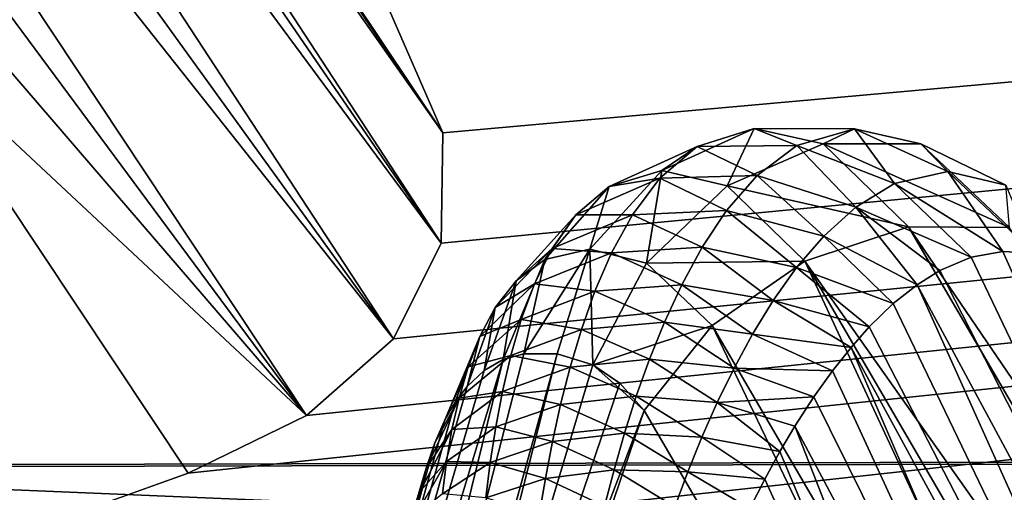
# Model space of a CAD drawing. Header units: metres. Extents: x -31 to 116, y -84 to 84.
# Tile 343 of 656: x 31.68 to 32.332, y -49.519 to -49.206. Entities that reach past the tile are written whole.
import ezdxf

# ---------------------------------------------------------------- set-up
doc = ezdxf.new("R2010")
doc.units = ezdxf.units.M
doc.layers.add('solid_80010000GA_11_1', color=7, linetype='CONTINUOUS')

msp = doc.modelspace()

# ---------------------------------------------------------------- linework, layer by layer
at = {"layer": 'solid_80010000GA_11_1'}
for points in [[(12.5, -47.021599, 35.020939), (103, -46.380795, 39.620941), (103, -49.348675, 35.856754)], [(12.5, -47.021606, -35.020927), (103, -49.354969, -35.848087), (103, -46.390305, -39.609806)], [(12.5, -49.54129, 31.355318), (12.5, -47.021599, 35.020939), (103, -49.348675, 35.856754)], [(12.5, -47.021606, -35.020927), (12.5, -49.541309, -31.355293), (103, -49.354969, -35.848087)], [(44.944008, -47.10405, -39.051689), (44.944008, -50.069504, -35.169174), (23.04767, -49.158199, -35.786476)], [(44.944008, -48.118439, 37.794731), (31.38238, -49.652382, 35.349068), (31.267597, -49.679985, 35.306778)], [(32.325771, -50.039059, 34.82835), (44.944008, -48.118439, 37.794731), (31.267597, -49.679985, 35.306778)], [(44.944008, -48.118439, 37.794731), (31.586876, -49.579365, 35.457298), (31.38238, -49.652382, 35.349068)], [(44.944008, -48.118439, 37.794731), (31.791391, -49.506344, 35.565544), (31.586876, -49.579365, 35.457298)], [(44.944008, -48.118439, 37.794731), (31.869747, -49.468063, 35.621082), (31.791391, -49.506344, 35.565544)], [(44.944008, -48.118439, 37.794731), (31.927389, -49.417217, 35.693306), (31.869747, -49.468063, 35.621082)], [(44.944008, -48.118439, 37.794731), (31.924753, -49.199703, 35.992462), (31.960062, -49.28075, 35.882458)], [(44.944008, -48.118439, 37.794731), (31.958944, -49.353828, 35.781845), (31.927389, -49.417217, 35.693306)], [(44.944008, -48.118439, 37.794731), (31.960062, -49.28075, 35.882458), (31.958944, -49.353828, 35.781845)], [(32.325771, -50.039059, 34.82835), (32.415798, -50.045216, 34.822254), (44.944008, -48.118439, 37.794731)], [(31.19401, -48.136379, 35.820175), (31.960062, -49.28075, 35.882458), (31.924753, -49.199703, 35.992462)], [(31.226589, -48.202442, 35.762184), (31.960062, -49.28075, 35.882458), (31.19401, -48.136379, 35.820175)], [(31.258785, -48.283421, 35.70681), (31.960062, -49.28075, 35.882458), (31.226589, -48.202442, 35.762184)], [(31.258785, -48.283421, 35.70681), (31.958944, -49.353828, 35.781845), (31.960062, -49.28075, 35.882458)], [(31.289972, -48.379093, 35.654537), (31.958944, -49.353828, 35.781845), (31.258785, -48.283421, 35.70681)], [(31.319866, -48.489777, 35.606277), (31.958944, -49.353828, 35.781845), (31.289972, -48.379093, 35.654537)], [(31.319866, -48.489777, 35.606277), (31.927389, -49.417217, 35.693306), (31.958944, -49.353828, 35.781845)], [(31.348207, -48.616051, 35.563194), (31.927389, -49.417217, 35.693306), (31.319866, -48.489777, 35.606277)], [(31.365988, -48.709217, 35.538059), (31.927389, -49.417217, 35.693306), (31.348207, -48.616051, 35.563194)], [(31.365988, -48.709217, 35.538059), (31.869747, -49.468063, 35.621082), (31.927389, -49.417217, 35.693306)], [(31.382309, -48.810272, 35.516022), (31.869747, -49.468063, 35.621082), (31.365988, -48.709217, 35.538059)], [(31.382309, -48.810272, 35.516022), (31.397158, -48.919014, 35.498199), (31.869747, -49.468063, 35.621082)], [(31.595261, -49.211948, 35.532467), (31.869747, -49.468063, 35.621082), (31.397158, -48.919014, 35.498199)], [(44.944008, -50.069504, -35.169174), (23.04767, -51.737694, -31.943884), (23.04767, -49.158199, -35.786476)], [(31.595261, -49.211948, 35.532467), (31.586876, -49.579365, 35.457298), (31.791391, -49.506344, 35.565544)], [(31.595261, -49.211948, 35.532467), (31.791391, -49.506344, 35.565544), (31.869747, -49.468063, 35.621082)], [(32.166519, -49.277843, 34.171825), (32.105152, -49.305809, 34.137268), (32.148487, -49.315884, 34.062523)], [(32.166519, -49.277843, 34.171825), (32.128593, -49.289894, 34.244652), (32.105152, -49.305809, 34.137268)], [(32.19466, -49.289253, 34.277267), (32.128593, -49.289894, 34.244652), (32.166519, -49.277843, 34.171825)], [(32.212208, -49.288143, 34.093796), (32.166519, -49.277843, 34.171825), (32.148487, -49.315884, 34.062523)], [(32.232906, -49.278084, 34.208363), (32.166519, -49.277843, 34.171825), (32.212208, -49.288143, 34.093796)], [(32.232906, -49.278084, 34.208363), (32.19466, -49.289253, 34.277267), (32.166519, -49.277843, 34.171825)], [(32.259525, -49.314407, 34.301537), (32.19466, -49.289253, 34.277267), (32.232906, -49.278084, 34.208363)], [(32.276913, -49.288006, 34.13406), (32.232906, -49.278084, 34.208363), (32.212208, -49.288143, 34.093796)], [(32.294781, -49.306488, 34.241634), (32.232906, -49.278084, 34.208363), (32.276913, -49.288006, 34.13406)], [(32.294781, -49.306488, 34.241634), (32.259525, -49.314407, 34.301537), (32.232906, -49.278084, 34.208363)], [(32.128593, -49.289894, 34.244652), (32.070297, -49.31625, 34.208111), (32.105152, -49.305809, 34.137268)], [(32.128593, -49.289894, 34.244652), (32.103935, -49.310772, 34.297108), (32.070297, -49.31625, 34.208111)], [(32.168461, -49.308994, 34.326912), (32.103935, -49.310772, 34.297108), (32.128593, -49.289894, 34.244652)], [(32.19466, -49.289253, 34.277267), (32.168461, -49.308994, 34.326912), (32.128593, -49.289894, 34.244652)], [(32.268818, -49.343163, 33.984329), (32.212208, -49.288143, 34.093796), (32.148487, -49.315884, 34.062523)], [(32.233727, -49.329987, 34.345768), (32.168461, -49.308994, 34.326912), (32.19466, -49.289253, 34.277267)], [(32.259525, -49.314407, 34.301537), (32.233727, -49.329987, 34.345768), (32.19466, -49.289253, 34.277267)], [(32.335606, -49.343605, 34.018051), (32.276913, -49.288006, 34.13406), (32.212208, -49.288143, 34.093796)], [(32.335606, -49.343605, 34.018051), (32.212208, -49.288143, 34.093796), (32.268818, -49.343163, 33.984329)], [(32.333202, -49.315479, 34.177471), (32.294781, -49.306488, 34.241634), (32.276913, -49.288006, 34.13406)], [(32.335606, -49.343605, 34.018051), (32.333202, -49.315479, 34.177471), (32.276913, -49.288006, 34.13406)], [(32.105152, -49.305809, 34.137268), (32.05761, -49.357956, 34.10965), (32.094997, -49.367191, 34.044781)], [(32.105152, -49.305809, 34.137268), (32.070297, -49.31625, 34.208111), (32.05761, -49.357956, 34.10965)], [(32.148487, -49.315884, 34.062523), (32.105152, -49.305809, 34.137268), (32.094997, -49.367191, 34.044781)], [(32.168461, -49.308994, 34.326912), (32.148151, -49.332214, 34.366898), (32.103935, -49.310772, 34.297108)], [(32.212498, -49.349178, 34.382339), (32.148151, -49.332214, 34.366898), (32.168461, -49.308994, 34.326912)], [(32.233727, -49.329987, 34.345768), (32.212498, -49.349178, 34.382339), (32.168461, -49.308994, 34.326912)], [(32.294781, -49.306488, 34.241634), (32.331242, -49.359356, 34.284412), (32.259525, -49.314407, 34.301537)], [(32.294781, -49.306488, 34.241634), (32.352024, -49.360466, 34.250431), (32.331242, -49.359356, 34.284412)], [(32.333202, -49.315479, 34.177471), (32.352024, -49.360466, 34.250431), (32.294781, -49.306488, 34.241634)], [(32.070297, -49.31625, 34.208111), (32.027676, -49.364738, 34.1726), (32.05761, -49.357956, 34.10965)], [(32.070297, -49.31625, 34.208111), (32.048302, -49.335098, 34.26012), (32.027676, -49.364738, 34.1726)], [(32.103935, -49.310772, 34.297108), (32.048302, -49.335098, 34.26012), (32.070297, -49.31625, 34.208111)], [(32.103935, -49.310772, 34.297108), (32.085747, -49.335041, 34.339264), (32.048302, -49.335098, 34.26012)], [(32.148151, -49.332214, 34.366898), (32.085747, -49.335041, 34.339264), (32.103935, -49.310772, 34.297108)], [(32.199924, -49.365776, 33.965843), (32.148487, -49.315884, 34.062523), (32.094997, -49.367191, 34.044781)], [(32.268818, -49.343163, 33.984329), (32.148487, -49.315884, 34.062523), (32.199924, -49.365776, 33.965843)], [(32.259525, -49.314407, 34.301537), (32.310326, -49.363235, 34.318409), (32.233727, -49.329987, 34.345768)], [(32.259525, -49.314407, 34.301537), (32.331242, -49.359356, 34.284412), (32.310326, -49.363235, 34.318409)], [(32.048302, -49.335098, 34.26012), (32.008591, -49.378887, 34.220623), (32.027676, -49.364738, 34.1726)], [(32.048302, -49.335098, 34.26012), (32.032566, -49.357338, 34.302662), (32.008591, -49.378887, 34.220623)], [(32.085747, -49.335041, 34.339264), (32.032566, -49.357338, 34.302662), (32.048302, -49.335098, 34.26012)], [(32.085747, -49.335041, 34.339264), (32.071835, -49.360329, 34.374138), (32.032566, -49.357338, 34.302662)], [(32.131863, -49.356636, 34.400051), (32.071835, -49.360329, 34.374138), (32.085747, -49.335041, 34.339264)], [(32.148151, -49.332214, 34.366898), (32.131863, -49.356636, 34.400051), (32.085747, -49.335041, 34.339264)], [(32.194557, -49.370087, 34.413361), (32.131863, -49.356636, 34.400051), (32.148151, -49.332214, 34.366898)], [(32.212498, -49.349178, 34.382339), (32.194557, -49.370087, 34.413361), (32.148151, -49.332214, 34.366898)], [(32.233727, -49.329987, 34.345768), (32.274399, -49.38155, 34.376858), (32.212498, -49.349178, 34.382339)], [(32.233727, -49.329987, 34.345768), (32.310326, -49.363235, 34.318409), (32.289536, -49.372082, 34.352261)], [(32.233727, -49.329987, 34.345768), (32.289536, -49.372082, 34.352261), (32.274399, -49.38155, 34.376858)], [(12.5, -49.54129, 31.355318), (103, -49.348675, 35.856754), (103, -52.012264, 31.870413)], [(32.212498, -49.349178, 34.382339), (32.258663, -49.393963, 34.402237), (32.194557, -49.370087, 34.413361)], [(32.268818, -49.343163, 33.984329), (32.199924, -49.365776, 33.965843), (32.673611, -50.036064, 32.976315)], [(32.212498, -49.349178, 34.382339), (32.274399, -49.38155, 34.376858), (32.258663, -49.393963, 34.402237)], [(32.268818, -49.343163, 33.984329), (32.673611, -50.036064, 32.976315), (32.74379, -50.040226, 33.001541)], [(32.335606, -49.343605, 34.018051), (32.268818, -49.343163, 33.984329), (32.74379, -50.040226, 33.001541)], [(12.5, -49.541309, -31.355293), (103, -52.015404, -31.86529), (103, -49.354969, -35.848087)], [(32.032566, -49.357338, 34.302662), (31.994799, -49.396496, 34.261364), (32.008591, -49.378887, 34.220623)], [(32.032566, -49.357338, 34.302662), (32.020916, -49.380772, 34.338406), (31.994799, -49.396496, 34.261364)], [(32.05761, -49.357956, 34.10965), (32.013721, -49.427162, 34.127235), (32.035809, -49.427338, 34.083565)], [(32.05761, -49.357956, 34.10965), (32.027676, -49.364738, 34.1726), (32.013721, -49.427162, 34.127235)], [(32.071835, -49.360329, 34.374138), (32.020916, -49.380772, 34.338406), (32.032566, -49.357338, 34.302662)], [(32.071835, -49.360329, 34.374138), (32.060841, -49.385784, 34.403835), (32.020916, -49.380772, 34.338406)], [(32.05761, -49.357956, 34.10965), (32.035809, -49.427338, 34.083565), (32.059536, -49.434544, 34.043144)], [(32.094997, -49.367191, 34.044781), (32.05761, -49.357956, 34.10965), (32.059536, -49.434544, 34.043144)], [(32.118393, -49.381416, 34.428329), (32.060841, -49.385784, 34.403835), (32.071835, -49.360329, 34.374138)], [(32.131863, -49.356636, 34.400051), (32.118393, -49.381416, 34.428329), (32.071835, -49.360329, 34.374138)], [(32.179043, -49.391891, 34.440315), (32.118393, -49.381416, 34.428329), (32.131863, -49.356636, 34.400051)], [(32.194557, -49.370087, 34.413361), (32.179043, -49.391891, 34.440315), (32.131863, -49.356636, 34.400051)], [(32.310326, -49.363235, 34.318409), (32.331242, -49.359356, 34.284412), (32.665913, -50.107933, 34.739613)], [(32.331242, -49.359356, 34.284412), (32.352024, -49.360466, 34.250431), (32.665913, -50.107933, 34.739613)], [(32.027676, -49.364738, 34.1726), (32.000111, -49.431007, 34.158012), (32.013721, -49.427162, 34.127235)], [(32.027676, -49.364738, 34.1726), (32.008591, -49.378887, 34.220623), (32.000111, -49.431007, 34.158012)], [(32.138596, -49.408375, 33.965267), (32.094997, -49.367191, 34.044781), (32.059536, -49.434544, 34.043144)], [(32.199924, -49.365776, 33.965843), (32.094997, -49.367191, 34.044781), (32.138596, -49.408375, 33.965267)], [(32.199924, -49.365776, 33.965843), (32.138596, -49.408375, 33.965267), (32.539341, -50.09515, 32.97303)], [(32.199924, -49.365776, 33.965843), (32.602127, -50.055309, 32.966377), (32.673611, -50.036064, 32.976315)], [(32.199924, -49.365776, 33.965843), (32.539341, -50.09515, 32.97303), (32.602127, -50.055309, 32.966377)], [(32.289536, -49.372082, 34.352261), (32.310326, -49.363235, 34.318409), (32.665913, -50.107933, 34.739613)], [(32.194557, -49.370087, 34.413361), (32.242744, -49.409355, 34.427845), (32.179043, -49.391891, 34.440315)], [(32.194557, -49.370087, 34.413361), (32.258663, -49.393963, 34.402237), (32.242744, -49.409355, 34.427845)], [(32.274399, -49.38155, 34.376858), (32.289536, -49.372082, 34.352261), (32.665913, -50.107933, 34.739613)], [(32.020916, -49.380772, 34.338406), (31.984554, -49.41576, 34.296684), (31.994799, -49.396496, 34.261364)], [(32.020916, -49.380772, 34.338406), (32.012043, -49.404564, 34.369244), (31.984554, -49.41576, 34.296684)], [(32.008591, -49.378887, 34.220623), (31.987522, -49.438221, 34.189915), (32.000111, -49.431007, 34.158012)], [(32.008591, -49.378887, 34.220623), (31.994799, -49.396496, 34.261364), (31.987522, -49.438221, 34.189915)], [(32.060841, -49.385784, 34.403835), (32.012043, -49.404564, 34.369244), (32.020916, -49.380772, 34.338406)], [(32.118393, -49.381416, 34.428329), (32.106949, -49.406193, 34.453087), (32.060841, -49.385784, 34.403835)], [(32.165348, -49.414177, 34.464241), (32.106949, -49.406193, 34.453087), (32.118393, -49.381416, 34.428329)], [(32.179043, -49.391891, 34.440315), (32.165348, -49.414177, 34.464241), (32.118393, -49.381416, 34.428329)], [(32.258663, -49.393963, 34.402237), (32.274399, -49.38155, 34.376858), (32.589027, -50.080315, 34.777058)], [(32.274399, -49.38155, 34.376858), (32.665913, -50.107933, 34.739613), (32.589027, -50.080315, 34.777058)], [(32.060841, -49.385784, 34.403835), (32.05188, -49.411072, 34.42981), (32.012043, -49.404564, 34.369244)], [(32.106949, -49.406193, 34.453087), (32.05188, -49.411072, 34.42981), (32.060841, -49.385784, 34.403835)], [(32.179043, -49.391891, 34.440315), (32.230618, -49.422962, 34.447224), (32.165348, -49.414177, 34.464241)], [(32.179043, -49.391891, 34.440315), (32.242744, -49.409355, 34.427845), (32.230618, -49.422962, 34.447224)], [(32.242744, -49.409355, 34.427845), (32.258663, -49.393963, 34.402237), (32.589027, -50.080315, 34.777058)], [(31.994799, -49.396496, 34.261364), (31.97611, -49.448788, 34.222736), (31.987522, -49.438221, 34.189915)], [(31.994799, -49.396496, 34.261364), (31.984554, -49.41576, 34.296684), (31.97611, -49.448788, 34.222736)], [(32.012043, -49.404564, 34.369244), (31.976788, -49.435902, 34.327957), (31.984554, -49.41576, 34.296684)], [(32.012043, -49.404564, 34.369244), (32.005096, -49.428375, 34.396507), (31.976788, -49.435902, 34.327957)], [(32.05188, -49.411072, 34.42981), (32.005096, -49.428375, 34.396507), (32.012043, -49.404564, 34.369244)], [(32.106949, -49.406193, 34.453087), (32.097015, -49.430847, 34.475216), (32.05188, -49.411072, 34.42981)], [(32.153069, -49.436756, 34.485844), (32.097015, -49.430847, 34.475216), (32.106949, -49.406193, 34.453087)], [(32.165348, -49.414177, 34.464241), (32.153069, -49.436756, 34.485844), (32.106949, -49.406193, 34.453087)], [(32.05188, -49.411072, 34.42981), (32.044403, -49.4361, 34.453018), (32.005096, -49.428375, 34.396507)], [(32.097015, -49.430847, 34.475216), (32.044403, -49.4361, 34.453018), (32.05188, -49.411072, 34.42981)], [(32.138596, -49.408375, 33.965267), (32.059536, -49.434544, 34.043144), (32.093548, -49.464893, 33.98267)], [(32.138596, -49.408375, 33.965267), (32.093548, -49.464893, 33.98267), (32.493919, -50.150093, 32.995361)], [(32.138596, -49.408375, 33.965267), (32.493919, -50.150093, 32.995361), (32.539341, -50.09515, 32.97303)], [(32.165348, -49.414177, 34.464241), (32.218353, -49.438442, 34.466721), (32.153069, -49.436756, 34.485844)], [(32.165348, -49.414177, 34.464241), (32.230618, -49.422962, 34.447224), (32.218353, -49.438442, 34.466721)], [(32.230618, -49.422962, 34.447224), (32.242744, -49.409355, 34.427845), (32.589027, -50.080315, 34.777058)], [(31.984554, -49.41576, 34.296684), (31.96113, -49.471561, 34.274227), (31.968298, -49.459084, 34.248104)], [(31.984554, -49.41576, 34.296684), (31.976788, -49.435902, 34.327957), (31.96113, -49.471561, 34.274227)], [(31.984554, -49.41576, 34.296684), (31.968298, -49.459084, 34.248104), (31.97611, -49.448788, 34.222736)], [(32.013721, -49.427162, 34.127235), (31.72757, -50.537571, 34.082287), (32.035809, -49.427338, 34.083565)], [(32.000111, -49.431007, 34.158012), (31.72757, -50.537571, 34.082287), (32.013721, -49.427162, 34.127235)], [(31.892118, -49.992424, 34.063049), (32.035809, -49.427338, 34.083565), (31.72757, -50.537571, 34.082287)], [(31.892118, -49.992424, 34.063049), (32.059536, -49.434544, 34.043144), (32.035809, -49.427338, 34.083565)], [(32.218353, -49.438442, 34.466721), (32.230618, -49.422962, 34.447224), (32.504646, -50.059109, 34.804996)], [(32.230618, -49.422962, 34.447224), (32.589027, -50.080315, 34.777058), (32.504646, -50.059109, 34.804996)], [(32.000111, -49.431007, 34.158012), (31.691107, -50.45179, 34.208004), (31.72757, -50.537571, 34.082287)], [(31.987522, -49.438221, 34.189915), (31.691107, -50.45179, 34.208004), (32.000111, -49.431007, 34.158012)], [(32.005096, -49.428375, 34.396507), (31.970798, -49.456539, 34.356174), (31.976788, -49.435902, 34.327957)], [(32.005096, -49.428375, 34.396507), (31.99955, -49.452087, 34.421078), (31.970798, -49.456539, 34.356174)], [(32.044403, -49.4361, 34.453018), (31.99955, -49.452087, 34.421078), (32.005096, -49.428375, 34.396507)], [(32.097015, -49.430847, 34.475216), (32.088299, -49.45536, 34.495247), (32.044403, -49.4361, 34.453018)], [(32.141953, -49.459541, 34.505547), (32.088299, -49.45536, 34.495247), (32.097015, -49.430847, 34.475216)], [(32.153069, -49.436756, 34.485844), (32.141953, -49.459541, 34.505547), (32.097015, -49.430847, 34.475216)], [(31.97611, -49.448788, 34.222736), (31.691107, -50.45179, 34.208004), (31.987522, -49.438221, 34.189915)], [(32.077473, -49.446636, 34.01292), (32.059536, -49.434544, 34.043144), (31.892118, -49.992424, 34.063049)], [(31.976788, -49.435902, 34.327957), (31.9547, -49.486187, 34.300987), (31.96113, -49.471561, 34.274227)], [(31.976788, -49.435902, 34.327957), (31.970798, -49.456539, 34.356174), (31.9547, -49.486187, 34.300987)], [(32.044403, -49.4361, 34.453018), (32.038097, -49.46088, 34.474026), (31.99955, -49.452087, 34.421078)], [(32.088299, -49.45536, 34.495247), (32.038097, -49.46088, 34.474026), (32.044403, -49.4361, 34.453018)], [(32.093548, -49.464893, 33.98267), (32.059536, -49.434544, 34.043144), (32.077473, -49.446636, 34.01292)], [(32.153069, -49.436756, 34.485844), (32.205952, -49.455811, 34.48624), (32.141953, -49.459541, 34.505547)], [(32.153069, -49.436756, 34.485844), (32.218353, -49.438442, 34.466721), (32.205952, -49.455811, 34.48624)], [(32.205952, -49.455811, 34.48624), (32.218353, -49.438442, 34.466721), (32.504646, -50.059109, 34.804996)], [(32.093548, -49.464893, 33.98267), (32.077473, -49.446636, 34.01292), (31.892118, -49.992424, 34.063049)], [(31.968298, -49.459084, 34.248104), (31.691107, -50.45179, 34.208004), (31.97611, -49.448788, 34.222736)], [(31.99955, -49.452087, 34.421078), (31.966137, -49.477482, 34.382023), (31.970798, -49.456539, 34.356174)], [(31.99955, -49.452087, 34.421078), (31.995106, -49.475681, 34.443485), (31.966137, -49.477482, 34.382023)], [(32.038097, -49.46088, 34.474026), (31.995106, -49.475681, 34.443485), (31.99955, -49.452087, 34.421078)], [(31.96113, -49.471561, 34.274227), (31.691107, -50.45179, 34.208004), (31.968298, -49.459084, 34.248104)], [(31.970798, -49.456539, 34.356174), (31.949076, -49.502975, 34.328232), (31.9547, -49.486187, 34.300987)], [(31.970798, -49.456539, 34.356174), (31.966137, -49.477482, 34.382023), (31.949076, -49.502975, 34.328232)], [(32.088299, -49.45536, 34.495247), (32.080559, -49.47974, 34.513596), (32.038097, -49.46088, 34.474026)], [(32.131802, -49.482483, 34.523693), (32.080559, -49.47974, 34.513596), (32.088299, -49.45536, 34.495247)], [(32.141953, -49.459541, 34.505547), (32.131802, -49.482483, 34.523693), (32.088299, -49.45536, 34.495247)], [(32.141953, -49.459541, 34.505547), (32.183479, -49.492039, 34.521183), (32.131802, -49.482483, 34.523693)], [(32.141953, -49.459541, 34.505547), (32.205952, -49.455811, 34.48624), (32.193481, -49.47514, 34.505703)], [(32.141953, -49.459541, 34.505547), (32.193481, -49.47514, 34.505703), (32.183479, -49.492039, 34.521183)], [(32.193481, -49.47514, 34.505703), (32.205952, -49.455811, 34.48624), (32.504646, -50.059109, 34.804996)], [(32.093548, -49.464893, 33.98267), (31.892118, -49.992424, 34.063049), (31.72757, -50.537571, 34.082287)], [(32.493919, -50.150093, 32.995361), (32.093548, -49.464893, 33.98267), (31.72757, -50.537571, 34.082287)], [(32.038097, -49.46088, 34.474026), (32.032715, -49.485435, 34.493282), (31.995106, -49.475681, 34.443485)], [(32.080559, -49.47974, 34.513596), (32.032715, -49.485435, 34.493282), (32.038097, -49.46088, 34.474026)], [(31.9547, -49.486187, 34.300987), (31.691107, -50.45179, 34.208004), (31.96113, -49.471561, 34.274227)], [(31.966137, -49.477482, 34.382023), (31.945187, -49.517982, 34.350277), (31.949076, -49.502975, 34.328232)], [(31.966137, -49.477482, 34.382023), (31.962547, -49.498653, 34.405914), (31.945187, -49.517982, 34.350277)], [(31.995106, -49.475681, 34.443485), (31.962547, -49.498653, 34.405914), (31.966137, -49.477482, 34.382023)], [(31.995106, -49.475681, 34.443485), (31.991533, -49.499168, 34.464149), (31.962547, -49.498653, 34.405914)], [(32.032715, -49.485435, 34.493282), (31.991533, -49.499168, 34.464149), (31.995106, -49.475681, 34.443485)], [(32.080559, -49.47974, 34.513596), (32.073605, -49.504002, 34.530605), (32.032715, -49.485435, 34.493282)], [(32.122448, -49.505535, 34.540569), (32.073605, -49.504002, 34.530605), (32.080559, -49.47974, 34.513596)], [(32.131802, -49.482483, 34.523693), (32.122448, -49.505535, 34.540569), (32.080559, -49.47974, 34.513596)], [(32.183479, -49.492039, 34.521183), (32.193481, -49.47514, 34.505703), (32.415798, -50.045216, 34.822254)], [(32.193481, -49.47514, 34.505703), (32.504646, -50.059109, 34.804996), (32.415798, -50.045216, 34.822254)], [(31.949076, -49.502975, 34.328232), (31.691107, -50.45179, 34.208004), (31.9547, -49.486187, 34.300987)], [(32.032715, -49.485435, 34.493282), (32.028061, -49.509796, 34.511154), (31.991533, -49.499168, 34.464149)], [(32.073605, -49.504002, 34.530605), (32.028061, -49.509796, 34.511154), (32.032715, -49.485435, 34.493282)], [(32.131802, -49.482483, 34.523693), (32.17347, -49.51022, 34.536552), (32.122448, -49.505535, 34.540569)], [(32.131802, -49.482483, 34.523693), (32.183479, -49.492039, 34.521183), (32.17347, -49.51022, 34.536552)], [(32.17347, -49.51022, 34.536552), (32.183479, -49.492039, 34.521183), (32.415798, -50.045216, 34.822254)], [(31.962547, -49.498653, 34.405914), (31.941864, -49.534405, 34.372505), (31.945187, -49.517982, 34.350277)], [(31.962547, -49.498653, 34.405914), (31.959826, -49.52, 34.428196), (31.941864, -49.534405, 34.372505)], [(31.991533, -49.499168, 34.464149), (31.959826, -49.52, 34.428196), (31.962547, -49.498653, 34.405914)], [(31.991533, -49.499168, 34.464149), (31.988647, -49.522552, 34.483425), (31.959826, -49.52, 34.428196)], [(32.028061, -49.509796, 34.511154), (31.988647, -49.522552, 34.483425), (31.991533, -49.499168, 34.464149)], [(31.949076, -49.502975, 34.328232), (31.698877, -50.349483, 34.35865), (31.691107, -50.45179, 34.208004)], [(31.945187, -49.517982, 34.350277), (31.698877, -50.349483, 34.35865), (31.949076, -49.502975, 34.328232)], [(32.073605, -49.504002, 34.530605), (32.067333, -49.52816, 34.546467), (32.028061, -49.509796, 34.511154)], [(32.1138, -49.52869, 34.556332), (32.067333, -49.52816, 34.546467), (32.073605, -49.504002, 34.530605)], [(32.122448, -49.505535, 34.540569), (32.1138, -49.52869, 34.556332), (32.073605, -49.504002, 34.530605)], [(32.122448, -49.505535, 34.540569), (32.163475, -49.529701, 34.551796), (32.1138, -49.52869, 34.556332)], [(32.122448, -49.505535, 34.540569), (32.17347, -49.51022, 34.536552), (32.163475, -49.529701, 34.551796)], [(32.028061, -49.509796, 34.511154), (32.024036, -49.533993, 34.527836), (31.988647, -49.522552, 34.483425)], [(32.067333, -49.52816, 34.546467), (32.024036, -49.533993, 34.527836), (32.028061, -49.509796, 34.511154)], [(32.163475, -49.529701, 34.551796), (32.17347, -49.51022, 34.536552), (32.415798, -50.045216, 34.822254)], [(31.941864, -49.534405, 34.372505), (31.698877, -50.349483, 34.35865), (31.945187, -49.517982, 34.350277)]]:
    msp.add_3dface(points, dxfattribs=at)

doc.saveas('drawing.dxf')
